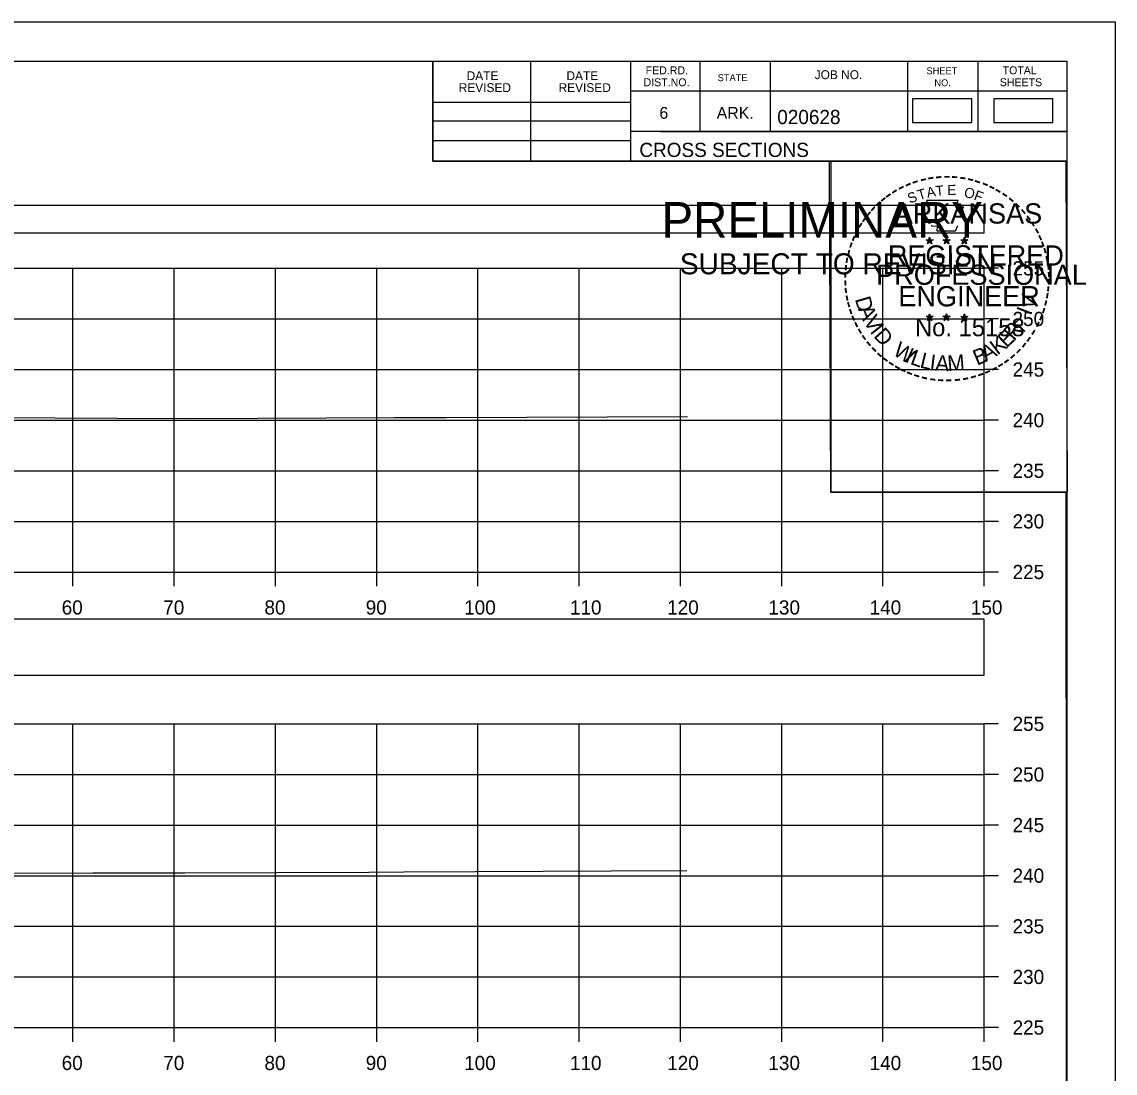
# Model space of a CAD drawing. Extents: x 1369627 to 1374022, y 380035 to 398173.
# Drawn here: x 1372153.5 to 1372261.5, y 383988.3 to 384092.2 of the extents above; entities that cross this region are included whole.
import ezdxf

# ---------------------------------------------------------------- set-up
doc = ezdxf.new("R2010")
doc.units = 0
for name, color, linetype in [('Default', 7, 'Continuous'), ('R_Axis', 7, 'Continuous'), ('R_Axis Annot', 7, 'Continuous'), ('R_Border', 7, 'Continuous'), ('R_Border PE', 7, 'Continuous'), ('R_Border Prem', 7, 'Continuous'), ('R_Exist Surface', 7, 'Continuous'), ('R_Grid', 7, 'Continuous'), ('R_No Plot', 7, 'Continuous')]:
    doc.layers.add(name, color=color, linetype=linetype)

msp = doc.modelspace()

# ---------------------------------------------------------------- linework, layer by layer
at = {"layer": 'Default'}
for points in [[(1372241.46, 384082.25), (1372247.3, 384082.25), (1372247.3, 384084.57), (1372241.46, 384084.57)], [(1372249.48, 384082.25), (1372255.32, 384082.25), (1372255.32, 384084.57), (1372249.48, 384084.57)], [(1371948.53, 384071.34), (1372248.53, 384071.34), (1372248.53, 384074.04), (1371948.53, 384074.04)], [(1371948.53, 384027.65), (1372248.53, 384027.65), (1372248.53, 384033.17), (1371948.53, 384033.17)]]:
    msp.add_lwpolyline(points, close=True, dxfattribs=at)
at = {"layer": 'R_Axis'}
for p, q in [((1372248.53, 384037.84), (1372248.53, 384067.84)), ((1372249.93, 384067.84), (1372248.53, 384067.84)), ((1372249.93, 384062.84), (1372248.53, 384062.84)), ((1372249.93, 384057.84), (1372248.53, 384057.84)), ((1372249.93, 384052.84), (1372248.53, 384052.84)), ((1372249.93, 384047.84), (1372248.53, 384047.84)), ((1372249.93, 384042.84), (1372248.53, 384042.84)), ((1371948.53, 384037.84), (1372248.53, 384037.84)), ((1372158.53, 384036.44), (1372158.53, 384037.84)), ((1372168.53, 384036.44), (1372168.53, 384037.84)), ((1372178.53, 384036.44), (1372178.53, 384037.84)), ((1372188.53, 384036.44), (1372188.53, 384037.84)), ((1372198.53, 384036.44), (1372198.53, 384037.84)), ((1372208.53, 384036.44), (1372208.53, 384037.84)), ((1372218.53, 384036.44), (1372218.53, 384037.84)), ((1372228.53, 384036.44), (1372228.53, 384037.84)), ((1372238.53, 384036.44), (1372238.53, 384037.84)), ((1372248.53, 384036.44), (1372248.53, 384037.84)), ((1372249.93, 384037.84), (1372248.53, 384037.84)), ((1372248.53, 383992.84), (1372248.53, 384022.84)), ((1372249.93, 384022.84), (1372248.53, 384022.84)), ((1372249.93, 384017.84), (1372248.53, 384017.84)), ((1372249.93, 384012.84), (1372248.53, 384012.84)), ((1372249.93, 384007.84), (1372248.53, 384007.84)), ((1372249.93, 384002.84), (1372248.53, 384002.84)), ((1372249.93, 383997.84), (1372248.53, 383997.84)), ((1371948.53, 383992.84), (1372248.53, 383992.84)), ((1372158.53, 383991.44), (1372158.53, 383992.84)), ((1372168.53, 383991.44), (1372168.53, 383992.84)), ((1372178.53, 383991.44), (1372178.53, 383992.84)), ((1372188.53, 383991.44), (1372188.53, 383992.84)), ((1372198.53, 383991.44), (1372198.53, 383992.84)), ((1372208.53, 383991.44), (1372208.53, 383992.84)), ((1372218.53, 383991.44), (1372218.53, 383992.84)), ((1372228.53, 383991.44), (1372228.53, 383992.84)), ((1372238.53, 383991.44), (1372238.53, 383992.84)), ((1372248.53, 383991.44), (1372248.53, 383992.84)), ((1372249.93, 383992.84), (1372248.53, 383992.84))]:
    msp.add_line(p, q, dxfattribs=at)
at = {"layer": 'R_Border'}
for p, q in [((1371940.53, 384088.29), (1372256.71, 384088.29)), ((1372194.07, 384078.41), (1372194.07, 384088.29)), ((1372203.75, 384078.41), (1372203.75, 384088.29)), ((1372213.61, 384088.29), (1372213.61, 384078.41)), ((1372220.45, 384088.29), (1372220.45, 384081.35)), ((1372227.39, 384088.29), (1372227.39, 384081.35)), ((1372240.97, 384088.29), (1372240.97, 384081.35)), ((1372247.91, 384088.29), (1372247.91, 384081.35)), ((1372256.71, 383882.83), (1372256.71, 384088.29)), ((1372256.71, 384085.35), (1372213.61, 384085.35)), ((1372256.71, 384085.37), (1372256.71, 384085.37)), ((1372194.07, 384084.27), (1372213.61, 384084.27)), ((1372194.07, 384082.41), (1372213.61, 384082.41)), ((1372256.71, 384081.35), (1372213.61, 384081.35)), ((1372216.57, 384081.35), (1372256.71, 384081.35)), ((1372194.07, 384080.47), (1372213.61, 384080.47)), ((1372256.71, 384078.41), (1372194.07, 384078.41))]:
    msp.add_line(p, q, dxfattribs=at)
at = {"layer": 'R_Border PE'}
for p, q in [((1372243.14, 384070.92), (1372243.1, 384070.67)), ((1372243.14, 384070.56), (1372243.14, 384070.92)), ((1372243.14, 384070.92), (1372243.19, 384070.67)), ((1372244.81, 384070.92), (1372244.77, 384070.67)), ((1372244.81, 384070.56), (1372244.81, 384070.92)), ((1372244.81, 384070.92), (1372244.86, 384070.67)), ((1372246.58, 384070.91), (1372246.54, 384070.66)), ((1372246.58, 384070.55), (1372246.58, 384070.91)), ((1372246.58, 384070.91), (1372246.63, 384070.66)), ((1372242.79, 384070.67), (1372243.14, 384070.56)), ((1372242.79, 384070.67), (1372243.05, 384070.62)), ((1372242.79, 384070.67), (1372243.03, 384070.55)), ((1372242.93, 384070.26), (1372243.14, 384070.56)), ((1372242.93, 384070.26), (1372243.05, 384070.5)), ((1372242.93, 384070.26), (1372243.14, 384070.48)), ((1372243.49, 384070.67), (1372243.14, 384070.56)), ((1372243.36, 384070.26), (1372243.14, 384070.56)), ((1372243.36, 384070.26), (1372243.14, 384070.47)), ((1372243.49, 384070.67), (1372243.2, 384070.62)), ((1372243.36, 384070.26), (1372243.22, 384070.55)), ((1372243.49, 384070.67), (1372243.29, 384070.57)), ((1372244.46, 384070.67), (1372244.81, 384070.56)), ((1372244.46, 384070.67), (1372244.72, 384070.62)), ((1372244.46, 384070.67), (1372244.7, 384070.55)), ((1372244.6, 384070.26), (1372244.81, 384070.56)), ((1372244.6, 384070.26), (1372244.72, 384070.5)), ((1372244.6, 384070.26), (1372244.81, 384070.48)), ((1372245.16, 384070.67), (1372244.81, 384070.56)), ((1372245.03, 384070.26), (1372244.81, 384070.56)), ((1372245.03, 384070.26), (1372244.81, 384070.47)), ((1372245.16, 384070.67), (1372244.87, 384070.62)), ((1372245.03, 384070.26), (1372244.89, 384070.55)), ((1372245.16, 384070.67), (1372244.96, 384070.57)), ((1372246.23, 384070.66), (1372246.58, 384070.55)), ((1372246.23, 384070.66), (1372246.48, 384070.61)), ((1372246.23, 384070.66), (1372246.47, 384070.53)), ((1372246.36, 384070.25), (1372246.58, 384070.55)), ((1372246.36, 384070.25), (1372246.49, 384070.49)), ((1372246.36, 384070.25), (1372246.58, 384070.47)), ((1372246.92, 384070.66), (1372246.58, 384070.55)), ((1372246.79, 384070.25), (1372246.58, 384070.55)), ((1372246.79, 384070.25), (1372246.58, 384070.46)), ((1372246.92, 384070.66), (1372246.64, 384070.61)), ((1372246.79, 384070.25), (1372246.65, 384070.54)), ((1372246.92, 384070.66), (1372246.72, 384070.55)), ((1372243.14, 384063.35), (1372243.1, 384063.1)), ((1372243.14, 384062.98), (1372243.14, 384063.35)), ((1372243.14, 384063.35), (1372243.19, 384063.1)), ((1372244.81, 384063.35), (1372244.77, 384063.1)), ((1372244.81, 384062.98), (1372244.81, 384063.35)), ((1372244.81, 384063.35), (1372244.86, 384063.1)), ((1372246.58, 384063.34), (1372246.53, 384063.09)), ((1372246.58, 384062.97), (1372246.58, 384063.34)), ((1372246.58, 384063.34), (1372246.62, 384063.09)), ((1372242.79, 384063.1), (1372243.14, 384062.98)), ((1372242.79, 384063.1), (1372243.04, 384063.05)), ((1372242.79, 384063.1), (1372243.03, 384062.97)), ((1372242.92, 384062.69), (1372243.14, 384062.98)), ((1372242.92, 384062.69), (1372243.05, 384062.93)), ((1372242.92, 384062.69), (1372243.14, 384062.9)), ((1372243.49, 384063.1), (1372243.14, 384062.98)), ((1372243.35, 384062.69), (1372243.14, 384062.98)), ((1372243.35, 384062.69), (1372243.14, 384062.9)), ((1372243.49, 384063.1), (1372243.2, 384063.05)), ((1372243.35, 384062.69), (1372243.22, 384062.98)), ((1372243.49, 384063.1), (1372243.28, 384062.99)), ((1372244.46, 384063.1), (1372244.81, 384062.98)), ((1372244.46, 384063.1), (1372244.71, 384063.05)), ((1372244.46, 384063.1), (1372244.7, 384062.97)), ((1372244.59, 384062.69), (1372244.81, 384062.98)), ((1372244.59, 384062.69), (1372244.72, 384062.93)), ((1372244.59, 384062.69), (1372244.81, 384062.9)), ((1372245.16, 384063.1), (1372244.81, 384062.98)), ((1372245.02, 384062.69), (1372244.81, 384062.98)), ((1372245.02, 384062.69), (1372244.81, 384062.9)), ((1372245.16, 384063.1), (1372244.87, 384063.05)), ((1372245.02, 384062.69), (1372244.88, 384062.98)), ((1372245.16, 384063.1), (1372244.95, 384062.99)), ((1372246.23, 384063.09), (1372246.58, 384062.97)), ((1372246.23, 384063.09), (1372246.48, 384063.04)), ((1372246.23, 384063.09), (1372246.46, 384062.96)), ((1372246.36, 384062.68), (1372246.58, 384062.97)), ((1372246.36, 384062.68), (1372246.49, 384062.92)), ((1372246.36, 384062.68), (1372246.57, 384062.89)), ((1372246.79, 384062.68), (1372246.57, 384062.89)), ((1372246.92, 384063.09), (1372246.58, 384062.97)), ((1372246.79, 384062.68), (1372246.58, 384062.97)), ((1372246.92, 384063.09), (1372246.64, 384063.04)), ((1372246.79, 384062.68), (1372246.65, 384062.97)), ((1372246.92, 384063.09), (1372246.72, 384062.98))]:
    msp.add_line(p, q, dxfattribs=at)
for points in [[(1372242.84, 384074.55), (1372243.1, 384073.72)], [(1372246.35, 384073.62), (1372246.49, 384073.91), (1372245.8, 384073.88), (1372245.95, 384074.55), (1372242.84, 384074.55)], [(1372243.33, 384072.12), (1372243.33, 384072.04), (1372243.89, 384072.02), (1372243.84, 384071.54), (1372245.71, 384071.54), (1372245.91, 384072.08)], [(1372243.14, 384070.92), (1372243.36, 384070.26), (1372242.79, 384070.67), (1372243.49, 384070.67), (1372242.93, 384070.26), (1372243.14, 384070.92)], [(1372244.81, 384070.92), (1372245.03, 384070.26), (1372244.46, 384070.67), (1372245.16, 384070.67), (1372244.6, 384070.26), (1372244.81, 384070.92)], [(1372246.58, 384070.91), (1372246.79, 384070.25), (1372246.23, 384070.66), (1372246.92, 384070.66), (1372246.36, 384070.25), (1372246.58, 384070.91)], [(1372243.14, 384063.35), (1372243.35, 384062.69), (1372242.79, 384063.1), (1372243.49, 384063.1), (1372242.92, 384062.69), (1372243.14, 384063.35)], [(1372244.81, 384063.35), (1372245.02, 384062.69), (1372244.46, 384063.1), (1372245.16, 384063.1), (1372244.59, 384062.69), (1372244.81, 384063.35)], [(1372246.58, 384063.34), (1372246.79, 384062.68), (1372246.23, 384063.09), (1372246.92, 384063.09), (1372246.36, 384062.68), (1372246.58, 384063.34)]]:
    msp.add_lwpolyline(points, dxfattribs=at)
for centre, radius in [((1372243.14, 384070.56), 0.172), ((1372243.14, 384070.56), 0.145), ((1372243.14, 384070.56), 0.116), ((1372243.14, 384070.56), 0.0991), ((1372243.14, 384070.56), 0.0747), ((1372243.14, 384070.56), 0.0495), ((1372243.14, 384070.56), 0.0296), ((1372244.81, 384070.56), 0.172), ((1372244.81, 384070.56), 0.145), ((1372244.81, 384070.56), 0.116), ((1372244.81, 384070.56), 0.0991), ((1372244.81, 384070.56), 0.0747), ((1372244.81, 384070.56), 0.0495), ((1372244.81, 384070.56), 0.0296), ((1372246.58, 384070.54), 0.172), ((1372246.58, 384070.54), 0.145), ((1372246.58, 384070.54), 0.116), ((1372246.58, 384070.54), 0.0991), ((1372246.58, 384070.54), 0.0747), ((1372246.58, 384070.54), 0.0495), ((1372246.58, 384070.54), 0.0296), ((1372243.14, 384062.98), 0.172), ((1372243.14, 384062.98), 0.145), ((1372243.14, 384062.98), 0.116), ((1372243.14, 384062.98), 0.0991), ((1372243.14, 384062.98), 0.0747), ((1372243.14, 384062.98), 0.0495), ((1372243.14, 384062.98), 0.0296), ((1372244.81, 384062.98), 0.172), ((1372244.81, 384062.98), 0.145), ((1372244.81, 384062.98), 0.116), ((1372244.81, 384062.98), 0.0991), ((1372244.81, 384062.98), 0.0747), ((1372244.81, 384062.98), 0.0495), ((1372244.81, 384062.98), 0.0296), ((1372246.57, 384062.97), 0.172), ((1372246.57, 384062.97), 0.145), ((1372246.57, 384062.97), 0.116), ((1372246.57, 384062.97), 0.0991), ((1372246.57, 384062.97), 0.0747), ((1372246.57, 384062.97), 0.0495), ((1372246.57, 384062.97), 0.0296)]:
    msp.add_circle(centre, radius, dxfattribs=at)
at = {"layer": 'R_Exist Surface'}
for points in [[(1372150.6, 384053.1), (1372162.89, 384053.05), (1372170.02, 384053), (1372190.27, 384053.09), (1372191.76, 384053.1), (1372195.41, 384053.11), (1372219.22, 384053.19)], [(1372150.68, 384008.09), (1372160.49, 384008.13), (1372169.59, 384008.12), (1372187.75, 384008.2), (1372191.2, 384008.21), (1372198.27, 384008.24), (1372218.36, 384008.34), (1372219.16, 384008.31)]]:
    msp.add_lwpolyline(points, dxfattribs=at)
at = {"layer": 'R_Grid'}
for p, q in [((1371948.53, 384067.84), (1372248.53, 384067.84)), ((1372158.53, 384037.84), (1372158.53, 384067.84)), ((1372168.53, 384037.84), (1372168.53, 384067.84)), ((1372178.53, 384037.84), (1372178.53, 384067.84)), ((1372188.53, 384037.84), (1372188.53, 384067.84)), ((1372198.53, 384037.84), (1372198.53, 384067.84)), ((1372208.53, 384037.84), (1372208.53, 384067.84)), ((1372218.53, 384037.84), (1372218.53, 384067.84)), ((1372228.53, 384037.84), (1372228.53, 384067.84)), ((1372238.53, 384037.84), (1372238.53, 384067.84)), ((1372248.53, 384037.84), (1372248.53, 384067.84)), ((1371948.53, 384062.84), (1372248.53, 384062.84)), ((1371948.53, 384057.84), (1372248.53, 384057.84)), ((1371948.53, 384052.84), (1372248.53, 384052.84)), ((1371948.53, 384047.84), (1372248.53, 384047.84)), ((1371948.53, 384042.84), (1372248.53, 384042.84)), ((1371948.53, 384037.84), (1372248.53, 384037.84)), ((1371948.53, 384022.84), (1372248.53, 384022.84)), ((1372158.53, 383992.84), (1372158.53, 384022.84)), ((1372168.53, 383992.84), (1372168.53, 384022.84)), ((1372178.53, 383992.84), (1372178.53, 384022.84)), ((1372188.53, 383992.84), (1372188.53, 384022.84)), ((1372198.53, 383992.84), (1372198.53, 384022.84)), ((1372208.53, 383992.84), (1372208.53, 384022.84)), ((1372218.53, 383992.84), (1372218.53, 384022.84)), ((1372228.53, 383992.84), (1372228.53, 384022.84)), ((1372238.53, 383992.84), (1372238.53, 384022.84)), ((1372248.53, 383992.84), (1372248.53, 384022.84)), ((1371948.53, 384017.84), (1372248.53, 384017.84)), ((1371948.53, 384012.84), (1372248.53, 384012.84)), ((1371948.53, 384007.84), (1372248.53, 384007.84)), ((1371948.53, 384002.84), (1372248.53, 384002.84)), ((1371948.53, 383997.84), (1372248.53, 383997.84)), ((1371948.53, 383992.84), (1372248.53, 383992.84))]:
    msp.add_line(p, q, dxfattribs=at)
at = {"layer": 'R_No Plot'}
for p, q in [((1371928.13, 384092.19), (1372261.46, 384092.19)), ((1372232.74, 384055.96), (1372232.74, 384055.96))]:
    msp.add_line(p, q, dxfattribs=at)
for points in [[(1371928.12, 384092.19), (1372261.46, 384092.19), (1372261.46, 383878.85), (1371928.12, 383878.85)], [(1372174.45, 384088.29), (1372194.07, 384088.29), (1372194.07, 384078.41), (1372210.18, 384078.41), (1372233.38, 384078.41), (1372233.38, 384045.74), (1372256.59, 384045.74), (1372256.71, 383882.83), (1371940.53, 383882.83), (1371940.53, 384088.29)], [(1372233.24, 384078.41), (1372256.59, 384078.41), (1372256.73, 384045.74), (1372233.38, 384045.74)]]:
    msp.add_lwpolyline(points, close=True, dxfattribs=at)

# ---------------------------------------------------------------- texts
at = {"layer": 'R_Axis Annot'}
for s, p in [('255', (1372251.33, 384067.14)), ('250', (1372251.33, 384062.14)), ('245', (1372251.33, 384057.14)), ('240', (1372251.33, 384052.14)), ('235', (1372251.33, 384047.14)), ('230', (1372251.33, 384042.14)), ('225', (1372251.33, 384037.14)), ('60', (1372157.41, 384033.64)), ('70', (1372167.44, 384033.64)), ('80', (1372177.44, 384033.64)), ('90', (1372187.44, 384033.64)), ('100', (1372197.16, 384033.64)), ('110', (1372207.61, 384033.64)), ('120', (1372217.21, 384033.64)), ('130', (1372227.21, 384033.64)), ('140', (1372237.21, 384033.64)), ('150', (1372247.21, 384033.64)), ('255', (1372251.33, 384022.14)), ('250', (1372251.33, 384017.14)), ('245', (1372251.33, 384012.14)), ('240', (1372251.33, 384007.14)), ('235', (1372251.33, 384002.14)), ('230', (1372251.33, 383997.14)), ('225', (1372251.33, 383992.14)), ('60', (1372157.41, 383988.64)), ('70', (1372167.44, 383988.64)), ('80', (1372177.44, 383988.64)), ('90', (1372187.44, 383988.64)), ('100', (1372197.16, 383988.64)), ('110', (1372207.61, 383988.64)), ('120', (1372217.21, 383988.64)), ('130', (1372227.21, 383988.64)), ('140', (1372237.21, 383988.64)), ('150', (1372247.21, 383988.64))]:
    msp.add_text(s, height=1.4, dxfattribs=at).set_placement(p)
at = {"layer": 'R_Border'}
for s, height, p in [('DATE', 0.879, (1372197.41, 384086.43)), ('DATE', 0.879, (1372207.27, 384086.43)), ('FED.RD.', 0.782, (1372215.09, 384087.01)), ('STATE', 0.684, (1372222.21, 384086.33)), ('JOB NO.', 0.879, (1372231.79, 384086.53)), ('SHEET', 0.684, (1372242.83, 384087.01)), ('TOTAL', 0.782, (1372250.35, 384087.01)), ('REVISED', 0.879, (1372196.63, 384085.25)), ('REVISED', 0.879, (1372206.49, 384085.25)), ('DIST.NO.', 0.782, (1372214.89, 384085.83)), ('NO.', 0.684, (1372243.61, 384085.83)), ('SHEETS', 0.782, (1372250.07, 384085.83)), ('6', 1.17, (1372216.45, 384082.61)), ('ARK.', 1.172, (1372222.11, 384082.61)), ('020628', 1.4, (1372228.09, 384082.09)), ('CROSS SECTIONS', 1.4, (1372214.47, 384078.84))]:
    msp.add_text(s, height=height, rotation=360, dxfattribs=at).set_placement(p)
at = {"layer": 'R_Border PE'}
for s, height, rotation, p in [('-', 1.6, 24.3072, (1372240.95, 384075.4)), ('-', 1.6, 19.1761, (1372241.58, 384075.67)), ('-', 1.6, 13.6301, (1372242.33, 384075.91)), ('-', 1.6, 10.2193, (1372243.01, 384076.08)), ('-', 1.6, 5.8968, (1372243.74, 384076.19)), ('-', 1.6, 0.1862, (1372244.51, 384076.26)), ('-', 1.6, 357.743, (1372245.24, 384076.25)), ('-', 1.6, 352.1617, (1372245.98, 384076.19)), ('-', 1.6, 347.2049, (1372246.7, 384076.08)), ('-', 1.6, 342.3362, (1372247.33, 384075.92)), ('-', 1.6, 337.8551, (1372248.07, 384075.7)), ('-', 1.6, 36.2317, (1372239.14, 384074.32)), ('-', 1.6, 34.0636, (1372239.72, 384074.72)), ('-', 1.6, 28.7918, (1372240.32, 384075.09)), ('S', 1, 21.594, (1372241.19, 384074.22)), ('T', 1, 16.4036, (1372242.1, 384074.56)), ('A', 1, 11.2132, (1372242.93, 384074.81)), ('T', 1, 6.0228, (1372243.78, 384074.97)), ('E', 1, 0.8323, (1372244.88, 384075.08)), ('O', 1, 350.4515, (1372246.49, 384074.87)), ('F', 1, 340.0707, (1372247.44, 384074.64)), ('-', 1.6, 334.1211, (1372248.7, 384075.43)), ('-', 1.6, 329.6409, (1372249.28, 384075.14)), ('-', 1.6, 325.8627, (1372249.92, 384074.78)), ('-', 1.6, 42.9622, (1372238.23, 384073.53)), ('-', 1.6, 38.9507, (1372238.67, 384073.94)), ('ARKANSAS', 2, 360, (1372239.69, 384072.26)), ('-', 1.6, 320.5297, (1372250.53, 384074.36)), ('-', 1.6, 315.5786, (1372251.13, 384073.87)), ('-', 1.6, 50.6142, (1372237.38, 384072.56)), ('-', 1.6, 48.423, (1372237.78, 384073.05)), ('-', 1.6, 309.8797, (1372251.7, 384073.32)), ('-', 1.6, 306.6522, (1372252.22, 384072.72)), ('-', 1.6, 58.0706, (1372236.64, 384071.47)), ('-', 1.6, 54.2325, (1372236.97, 384072)), ('-', 1.4, 303.6753, (1372252.71, 384072.15)), ('-', 1.6, 67.7743, (1372236.07, 384070.24)), ('-', 1.6, 62.8713, (1372236.33, 384070.86)), ('-', 1.6, 299.6684, (1372253.03, 384071.54)), ('-', 1.6, 294.6628, (1372253.35, 384070.93)), ('-', 1.6, 72.3945, (1372235.85, 384069.61)), ('REGISTERED', 2, 360, (1372239.01, 384068.11)), ('-', 1.6, 290.5728, (1372253.61, 384070.35)), ('-', 1.6, 285.1233, (1372253.84, 384069.77)), ('-', 1.6, 81.2013, (1372235.52, 384068.19)), ('-', 1.6, 75.461, (1372235.66, 384068.9)), ('-', 1.6, 280.5493, (1372254.04, 384069.03)), ('-', 1.6, 85.1863, (1372235.45, 384067.5)), ('PROFESSIONAL', 2, 360, (1372237.86, 384066.21)), ('-', 1.6, 276.5962, (1372254.21, 384068.26)), ('-', 1.6, 94.1959, (1372235.46, 384066.07)), ('-', 1.6, 89.0622, (1372235.42, 384066.8)), ('-', 1.6, 274.3301, (1372254.27, 384067.54)), ('-', 1.6, 269.9407, (1372254.3, 384066.91)), ('-', 1.6, 98.9479, (1372235.53, 384065.4)), ('ENGINEER', 2, 360, (1372240.05, 384064.08)), ('V', 1.54, 72.6573, (1372253.35, 384063.65)), ('-', 1.6, 260.9953, (1372254.21, 384065.59)), ('-', 1.6, 263.5172, (1372254.28, 384066.24)), ('-', 1.6, 101.7149, (1372235.66, 384064.67)), ('-', 1.6, 105.4578, (1372235.83, 384064.08)), ('D', 1.54, 286.2848, (1372235.75, 384064.81)), ('-', 1.6, 255.7626, (1372254.1, 384064.91)), ('-', 1.6, 109.0874, (1372236.04, 384063.44)), ('A', 1.54, 292.7835, (1372236.05, 384063.81)), ('V', 1.54, 300.7936, (1372236.56, 384062.63)), ('I', 1.54, 69.0301, (1372253.12, 384063.11)), ('-', 1.6, 247.8887, (1372253.7, 384063.52)), ('-', 1.6, 252.8681, (1372253.92, 384064.19)), ('-', 1.6, 114.0643, (1372236.3, 384062.85)), ('-', 1.6, 115.7289, (1372236.6, 384062.23)), ('I', 1.54, 308.3502, (1372237.19, 384061.59)), ('No. 15158', 1.757, 360, (1372241.69, 384061.13)), ('R', 1.54, 50.3651, (1372251.47, 384060.62)), ('-', 1.6, 244.6197, (1372253.43, 384062.89)), ('-', 1.6, 120.4471, (1372236.96, 384061.64)), ('-', 1.6, 125.8934, (1372237.36, 384061.08)), ('D', 1.54, 311.9774, (1372237.54, 384061.12)), ('K', 1.54, 36.9143, (1372249.83, 384059.22)), ('E', 1.54, 44.0175, (1372250.74, 384059.91)), (',', 1.54, 57.4684, (1372252.2, 384061.5)), ('-', 1.6, 233.8452, (1372252.64, 384061.48)), ('-', 1.6, 239.0712, (1372253.04, 384062.14)), ('-', 1.6, 130.7181, (1372237.82, 384060.53)), ('-', 1.6, 134.2238, (1372238.34, 384059.99)), ('W', 1.54, 328.0731, (1372239.42, 384059.36)), ('I', 1.54, 336.6877, (1372240.61, 384058.65)), ('B', 1.54, 22.8589, (1372247.82, 384058.21)), ('A', 1.54, 28.9042, (1372248.71, 384058.59)), ('-', 1.6, 231.2538, (1372252.21, 384060.92)), ('-', 1.6, 138.9338, (1372238.86, 384059.52)), ('-', 1.6, 144.6463, (1372239.42, 384059.12)), ('L', 1.54, 340.3149, (1372241.14, 384058.41)), ('L', 1.54, 346.6625, (1372242.1, 384058.06)), ('I', 1.54, 353.0101, (1372243.09, 384057.82)), ('A', 1.54, 356.6373, (1372243.66, 384057.74)), ('M', 1.54, 4.6473, (1372244.95, 384057.68)), ('-', 1.6, 221.0851, (1372251.21, 384059.84)), ('-', 1.6, 225.7653, (1372251.73, 384060.35)), ('-', 1.6, 148.0898, (1372239.98, 384058.75)), ('-', 1.6, 151.5704, (1372240.56, 384058.42)), ('-', 1.6, 154.6002, (1372241.08, 384058.17)), ('-', 1.6, 207.3568, (1372249.57, 384058.64)), ('-', 1.6, 212.2491, (1372250.12, 384058.99)), ('-', 1.6, 215.7363, (1372250.66, 384059.37)), ('-', 1.6, 158.5612, (1372241.71, 384057.92)), ('-', 1.6, 162.7983, (1372242.39, 384057.71)), ('-', 1.6, 167.5555, (1372243.11, 384057.54)), ('-', 1.6, 173.1155, (1372243.88, 384057.43)), ('-', 1.6, 176.5183, (1372244.63, 384057.38)), ('AAMU', 0.00002, 360, (1372244.74, 384057.68)), ('-', 1.6, 181.5918, (1372245.37, 384057.4)), ('-', 1.6, 185.8167, (1372246.18, 384057.47)), ('-', 1.6, 191.2858, (1372246.92, 384057.61)), ('-', 1.6, 195.4743, (1372247.65, 384057.81)), ('-', 1.6, 199.4643, (1372248.31, 384058.04)), ('-', 1.6, 204.2516, (1372248.94, 384058.32))]:
    msp.add_text(s, height=height, rotation=rotation, dxfattribs=at).set_placement(p)
at = {"layer": 'R_Border Prem'}
for s, height, p in [('PRELIMINARY', 3.5, (1372216.66, 384070.88)), ('DWB', 0.01, (1372217.41, 384072.73)), ('SUBJECT TO REVISION', 2.0751, (1372218.47, 384067.25))]:
    msp.add_text(s, height=height, rotation=360, dxfattribs=at).set_placement(p)

doc.saveas('drawing.dxf')
